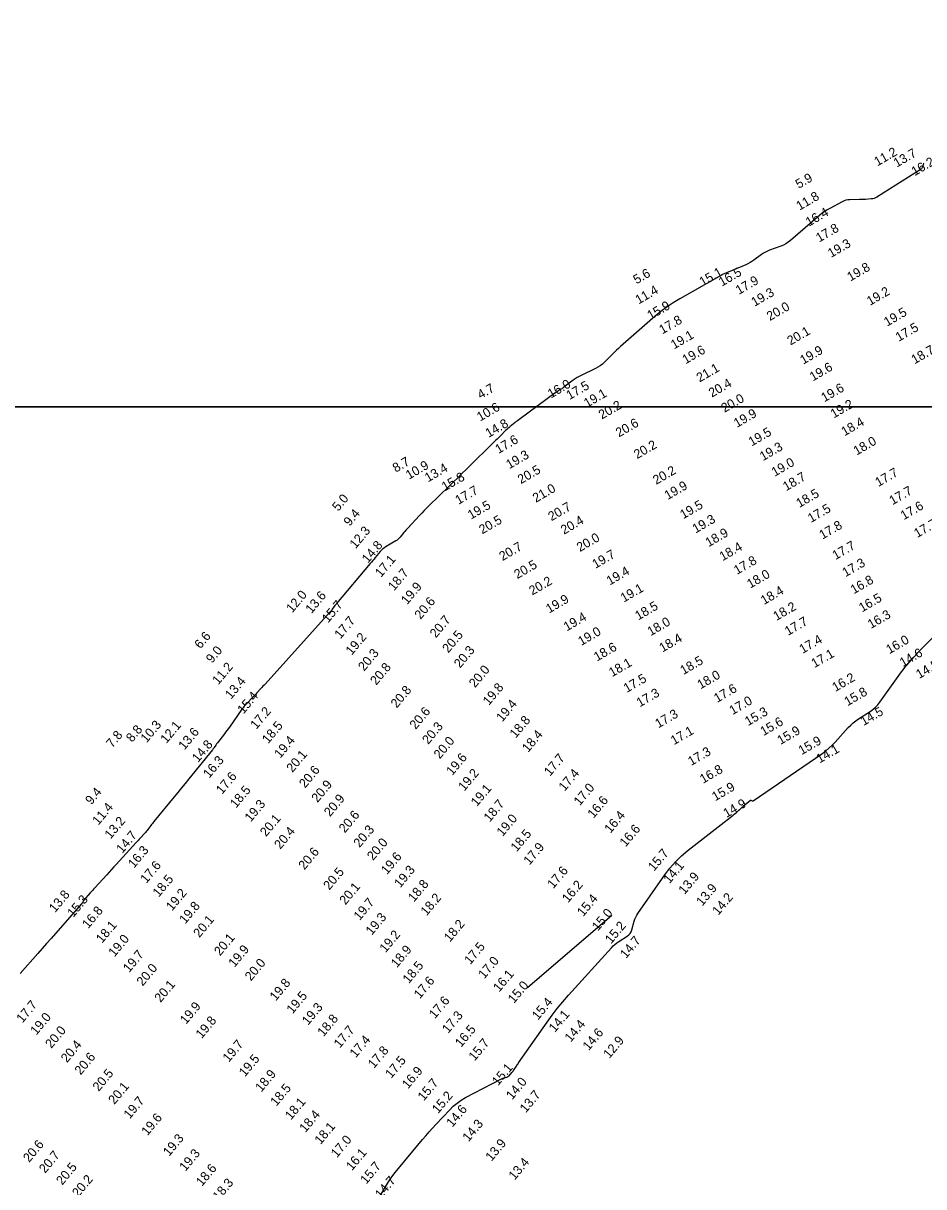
# Model space of a CAD drawing. Extents: x 988130 to 1132882, y 654656 to 841453.
# Drawn here: x 1030958 to 1031449, y 815263 to 815897 of the extents above; entities that cross this region are included whole.
import ezdxf

# ---------------------------------------------------------------- set-up
doc = ezdxf.new("R2010")
doc.units = 0
for name, color, linetype in [('V-ANNO-KEYM', 7, 'Continuous'), ('V-TOPO-MAJR', 7, 'Continuous'), ('V-TOPO-SOUN', 7, 'Continuous')]:
    doc.layers.add(name, color=color, linetype=linetype)

msp = doc.modelspace()

# ---------------------------------------------------------------- linework, layer by layer
at = {"layer": 'V-ANNO-KEYM'}
for points in [[(1014460, 815688), (1122485, 815688), (1122485, 822129), (1014460, 822129)], [(1014460, 809247), (1122485, 809247), (1122485, 815688), (1014460, 815688)]]:
    msp.add_lwpolyline(points, close=True, dxfattribs=at)
at = {"layer": 'V-TOPO-MAJR'}
for points in [[(1031448.96, 815820.94), (1031448.91, 815820.8), (1031448.86, 815820.67), (1031448.82, 815820.54), (1031448.28, 815818.71), (1031448.15, 815818.38), (1031447.98, 815818.08), (1031447.74, 815817.83), (1031447.46, 815817.62), (1031423.27, 815802.39), (1031422.57, 815802.01), (1031421.84, 815801.71), (1031421.09, 815801.51), (1031420.3, 815801.41), (1031417.08, 815801.16), (1031416.27, 815801.1), (1031415.47, 815801.06), (1031414.66, 815801.03), (1031413.85, 815801.01), (1031408.71, 815800.93), (1031407.6, 815800.85), (1031406.52, 815800.64), (1031405.48, 815800.3), (1031404.47, 815799.84), (1031397.74, 815796.25), (1031396.32, 815795.44), (1031394.94, 815794.55), (1031393.62, 815793.59), (1031392.34, 815792.56), (1031376.23, 815778.69), (1031375.05, 815777.76), (1031373.79, 815776.95), (1031372.46, 815776.25), (1031371.06, 815775.68), (1031364.86, 815773.46), (1031363.68, 815772.99), (1031362.55, 815772.43), (1031361.46, 815771.8), (1031360.41, 815771.09), (1031356.3, 815768.06), (1031355.26, 815767.34), (1031354.18, 815766.68), (1031353.06, 815766.09), (1031351.9, 815765.55), (1031339.18, 815760.13), (1031339.06, 815760.07), (1031338.94, 815760.01), (1031338.81, 815759.95), (1031338.69, 815759.88), (1031338.11, 815759.53), (1031338.05, 815759.49), (1031337.98, 815759.46), (1031337.92, 815759.42), (1031337.86, 815759.39), (1031337.6, 815759.27), (1031337.53, 815759.24), (1031337.47, 815759.2), (1031337.4, 815759.17), (1031337.34, 815759.13), (1031315.88, 815746.95), (1031312.34, 815744.82), (1031308.93, 815742.53), (1031305.63, 815740.06), (1031302.45, 815737.42), (1031283.58, 815720.93), (1031282.44, 815719.91), (1031281.31, 815718.88), (1031280.2, 815717.83), (1031279.11, 815716.76), (1031274.77, 815712.44), (1031273.65, 815711.42), (1031272.45, 815710.5), (1031271.19, 815709.68), (1031269.84, 815708.97), (1031262.02, 815705.22), (1031260.92, 815704.66), (1031259.85, 815704.04), (1031258.82, 815703.37), (1031257.82, 815702.65), (1031252.71, 815698.74), (1031252.31, 815698.45), (1031251.91, 815698.16), (1031251.5, 815697.89), (1031251.09, 815697.63), (1031249.41, 815696.6), (1031248.99, 815696.34), (1031248.58, 815696.07), (1031248.17, 815695.79), (1031247.77, 815695.5), (1031228.75, 815681.52), (1031228.07, 815681.01), (1031227.4, 815680.51), (1031226.73, 815679.99), (1031226.07, 815679.47), (1031223.42, 815677.36), (1031222.77, 815676.83), (1031222.14, 815676.28), (1031221.52, 815675.7), (1031220.92, 815675.11), (1031218.24, 815672.41), (1031217.59, 815671.76), (1031216.95, 815671.11), (1031216.3, 815670.47), (1031215.64, 815669.83), (1031199.38, 815653.9), (1031197.1, 815651.66), (1031194.8, 815649.42), (1031192.51, 815647.18), (1031190.22, 815644.94), (1031179.08, 815634.07), (1031177.78, 815632.79), (1031176.49, 815631.49), (1031175.22, 815630.17), (1031173.97, 815628.84), (1031167.59, 815621.99), (1031167.05, 815621.4), (1031166.51, 815620.8), (1031165.99, 815620.19), (1031165.47, 815619.57), (1031163.43, 815617.09), (1031162.9, 815616.49), (1031162.32, 815615.95), (1031161.7, 815615.46), (1031161.03, 815615.03), (1031155.74, 815611.88), (1031154.85, 815611.3), (1031154.02, 815610.65), (1031153.25, 815609.93), (1031152.54, 815609.15), (1031149.82, 815605.87), (1031149.14, 815605.05), (1031148.46, 815604.23), (1031147.77, 815603.41), (1031147.09, 815602.6), (1031128.73, 815580.8), (1031128.65, 815580.71), (1031128.57, 815580.62), (1031128.49, 815580.54), (1031128.4, 815580.46), (1031128.06, 815580.13), (1031127.98, 815580.04), (1031127.9, 815579.96), (1031127.83, 815579.86), (1031127.76, 815579.77), (1031126.39, 815577.71), (1031126.13, 815577.34), (1031125.86, 815576.98), (1031125.58, 815576.63), (1031125.28, 815576.29), (1031089.68, 815536.99), (1031089.13, 815536.38), (1031088.57, 815535.76), (1031088.01, 815535.15), (1031087.45, 815534.54), (1031085.2, 815532.1), (1031084.64, 815531.5), (1031084.07, 815530.89), (1031083.5, 815530.29), (1031082.93, 815529.7), (1031079.73, 815526.4), (1031079.02, 815525.64), (1031078.34, 815524.86), (1031077.7, 815524.05), (1031077.08, 815523.21), (1031070.24, 815513.54), (1031069.57, 815512.61), (1031068.89, 815511.68), (1031068.21, 815510.75), (1031067.51, 815509.84), (1031063.79, 815505.01), (1031063.55, 815504.69), (1031063.31, 815504.36), (1031063.07, 815504.03), (1031062.84, 815503.7), (1031061.92, 815502.38), (1031061.69, 815502.05), (1031061.45, 815501.72), (1031061.21, 815501.4), (1031060.95, 815501.09), (1031048.14, 815485.25), (1031046.16, 815482.81), (1031044.18, 815480.38), (1031042.19, 815477.95), (1031040.2, 815475.52), (1031029.09, 815462.02), (1031028.66, 815461.49), (1031028.24, 815460.96), (1031027.82, 815460.42), (1031027.41, 815459.88), (1031025.78, 815457.7), (1031025.37, 815457.16), (1031024.94, 815456.63), (1031024.5, 815456.11), (1031024.05, 815455.61), (1031021.64, 815452.98), (1031021.09, 815452.37), (1031020.53, 815451.77), (1031019.98, 815451.16), (1031019.43, 815450.56), (1031008.58, 815438.68), (1031007.28, 815437.26), (1031005.98, 815435.84), (1031004.67, 815434.42), (1031003.37, 815433), (1030996.78, 815425.86), (1030996.16, 815425.17), (1030995.53, 815424.49), (1030994.92, 815423.79), (1030994.3, 815423.1), (1030990.89, 815419.21), (1030990.77, 815419.06), (1030990.65, 815418.9), (1030990.55, 815418.74), (1030990.45, 815418.57), (1030990.09, 815417.88), (1030989.99, 815417.71), (1030989.89, 815417.54), (1030989.77, 815417.39), (1030989.65, 815417.24), (1030975.41, 815401.01), (1030973, 815398.27), (1030970.59, 815395.53), (1030968.17, 815392.79), (1030965.75, 815390.06), (1030956.08, 815379.12)], [(1031150.19, 815254.1), (1031155.89, 815263.81), (1031156.99, 815265.61), (1031158.17, 815267.36), (1031159.41, 815269.07), (1031160.73, 815270.72), (1031175.6, 815288.67), (1031177.37, 815290.78), (1031179.17, 815292.85), (1031181.01, 815294.9), (1031182.87, 815296.93), (1031190.4, 815304.96), (1031192.35, 815306.87), (1031194.44, 815308.61), (1031196.67, 815310.16), (1031199.03, 815311.53), (1031218.6, 815321.79), (1031218.95, 815321.95), (1031219.3, 815322.1), (1031219.66, 815322.22), (1031220.02, 815322.32), (1031221.51, 815322.67), (1031221.86, 815322.79), (1031222.19, 815322.95), (1031222.48, 815323.16), (1031222.75, 815323.42), (1031224.28, 815325.19), (1031224.62, 815325.59), (1031224.93, 815325.99), (1031225.24, 815326.41), (1031225.53, 815326.83), (1031226.76, 815328.67), (1031227.06, 815329.12), (1031227.36, 815329.57), (1031227.67, 815330.02), (1031227.98, 815330.46), (1031243.49, 815352.68), (1031246.24, 815356.48), (1031249.1, 815360.19), (1031252.08, 815363.81), (1031255.17, 815367.34), (1031278.6, 815393.28), (1031279.51, 815394.21), (1031280.47, 815395.08), (1031281.49, 815395.88), (1031282.56, 815396.61), (1031287.17, 815399.51), (1031288.09, 815400.21), (1031288.83, 815401.04), (1031289.41, 815401.99), (1031289.81, 815403.08), (1031291.08, 815407.66), (1031291.45, 815408.79), (1031291.9, 815409.87), (1031292.44, 815410.91), (1031293.08, 815411.91), (1031307.69, 815432.94), (1031310.48, 815436.66), (1031313.52, 815440.13), (1031316.82, 815443.36), (1031320.37, 815446.35), (1031344.98, 815465.55), (1031345.59, 815466.04), (1031346.19, 815466.53), (1031346.79, 815467.04), (1031347.37, 815467.56), (1031349.98, 815469.91), (1031350.42, 815470.3), (1031350.86, 815470.69), (1031351.31, 815471.08), (1031351.75, 815471.46), (1031354.18, 815473.56), (1031354.3, 815473.64), (1031354.43, 815473.68), (1031354.57, 815473.68), (1031354.71, 815473.63), (1031355.29, 815473.35), (1031355.43, 815473.3), (1031355.57, 815473.29), (1031355.71, 815473.32), (1031355.84, 815473.39), (1031393.36, 815499.02), (1031395.3, 815500.43), (1031397.15, 815501.95), (1031398.91, 815503.57), (1031400.58, 815505.3), (1031407.79, 815513.22), (1031409.08, 815514.56), (1031410.46, 815515.8), (1031411.91, 815516.94), (1031413.44, 815518), (1031419.72, 815522.03), (1031421.22, 815523.1), (1031422.61, 815524.3), (1031423.87, 815525.63), (1031425.01, 815527.09), (1031435.85, 815542.37), (1031436.74, 815543.59), (1031437.66, 815544.79), (1031438.61, 815545.97), (1031439.58, 815547.12), (1031443.56, 815551.67), (1031444.56, 815552.8), (1031445.59, 815553.92), (1031446.63, 815555.01), (1031447.69, 815556.09), (1031472.9, 815581.19)], [(1031232.92, 815371.51), (1031278.74, 815411.02)]]:
    msp.add_lwpolyline(points, dxfattribs=at)

# ---------------------------------------------------------------- texts
at = {"layer": 'V-TOPO-SOUN'}
for s, rotation, p in [('11.2 ', 30, (1031423.66, 815819.1)), ('13.7 ', 30, (1031434.21, 815818.42)), ('16.2 ', 30, (1031443.99, 815813.77)), ('5.9', 30, (1031380.75, 815806.85)), ('11.8 ', 30, (1031381.17, 815794.96)), ('16.4 ', 30, (1031386.3, 815786.21)), ('17.8 ', 30, (1031391.89, 815777.6)), ('19.3 ', 30, (1031398.39, 815769.22)), ('19.8 ', 30, (1031408.92, 815756.32)), ('5.6', 30, (1031292.3, 815754.81)), ('15.1 ', 30, (1031328.31, 815753.64)), ('16.5 ', 30, (1031338.86, 815753.55)), ('11.4 ', 30, (1031293.4, 815743.82)), ('17.9 ', 30, (1031348.11, 815749.05)), ('19.3 ', 30, (1031356.63, 815742.56)), ('19.2 ', 30, (1031419.64, 815743.1)), ('15.9 ', 30, (1031299.88, 815735.34)), ('20.0 ', 30, (1031365.05, 815734.81)), ('19.5 ', 30, (1031428.95, 815731.74)), ('17.8 ', 30, (1031306.36, 815727.51)), ('19.1 ', 30, (1031312.75, 815719.32)), ('20.1 ', 30, (1031376.23, 815721.46)), ('17.5 ', 30, (1031435.33, 815723.49)), ('19.6 ', 30, (1031319.06, 815711.21)), ('19.9 ', 30, (1031383.22, 815711.01)), ('18.7 ', 30, (1031443.94, 815711.2)), ('21.1 ', 30, (1031326.74, 815701.34)), ('19.6 ', 30, (1031388.47, 815701.86)), ('16.0 ', 30, (1031245.62, 815692.58)), ('20.4 ', 30, (1031333.41, 815693.06)), ('4.7', 30, (1031207.25, 815692.14)), ('17.5 ', 30, (1031255.75, 815691.74)), ('19.1 ', 30, (1031265.31, 815687.52)), ('19.6 ', 30, (1031394.73, 815690.49)), ('10.6 ', 30, (1031206.99, 815680.01)), ('20.2 ', 30, (1031273.37, 815681.12)), ('20.0 ', 30, (1031340.25, 815684.77)), ('19.2 ', 30, (1031399.85, 815681.67)), ('19.9 ', 30, (1031347.08, 815676.6)), ('14.8 ', 30, (1031211.62, 815671.11)), ('20.6 ', 30, (1031282.71, 815671.37)), ('18.4 ', 30, (1031405.72, 815671.97)), ('17.6 ', 30, (1031217, 815662.34)), ('19.5 ', 30, (1031355.12, 815666.44)), ('18.0 ', 30, (1031412.35, 815661.48)), ('20.2 ', 30, (1031292.6, 815659.5)), ('19.3 ', 30, (1031361.25, 815658.43)), ('8.7', 30, (1031161.04, 815652.15)), ('10.9 ', 30, (1031168.2, 815648.32)), ('19.3 ', 30, (1031222.88, 815654.04)), ('19.0 ', 30, (1031367.68, 815649.92)), ('13.4 ', 30, (1031178.56, 815646.85)), ('15.8 ', 30, (1031187.78, 815641.96)), ('20.5 ', 30, (1031229.24, 815645.87)), ('20.2 ', 30, (1031303.02, 815645.52)), ('18.7 ', 30, (1031373.89, 815642.04)), ('17.7 ', 30, (1031424.2, 815644.35)), ('21.0 ', 30, (1031237.41, 815635.73)), ('19.9 ', 30, (1031309.3, 815637.22)), ('5.0', 50, (1031129.6, 815630.84)), ('17.7 ', 30, (1031195.18, 815634.63)), ('18.5 ', 30, (1031381.1, 815632.94)), ('17.7 ', 30, (1031431.9, 815634.41)), ('19.5 ', 30, (1031201.99, 815626.55)), ('20.7 ', 30, (1031245.87, 815625.68)), ('19.5 ', 30, (1031317.77, 815626.75)), ('17.5 ', 30, (1031387.46, 815624.76)), ('17.6 ', 30, (1031438.03, 815626.23)), ('9.4', 50, (1031135.85, 815622.67)), ('20.5 ', 30, (1031208.17, 815618.54)), ('20.4 ', 30, (1031252.75, 815618.32)), ('19.3 ', 30, (1031324.54, 815618.99)), ('17.7 ', 30, (1031445.38, 815616.54)), ('12.3 ', 50, (1031139.09, 815610.42)), ('18.9 ', 30, (1031331.6, 815611.53)), ('17.8 ', 30, (1031393.7, 815615.66)), ('14.8 ', 50, (1031145.78, 815602.52)), ('20.7 ', 30, (1031219.18, 815603.96)), ('20.0 ', 30, (1031261.43, 815608.9)), ('18.4 ', 30, (1031339.25, 815603.9)), ('17.7 ', 30, (1031400.83, 815604.52)), ('19.7 ', 30, (1031269.9, 815599.75)), ('17.1 ', 50, (1031152.95, 815594.8)), ('20.5 ', 30, (1031227.3, 815594.14)), ('17.8 ', 30, (1031347.1, 815596.45)), ('17.3 ', 30, (1031406.25, 815595.16)), ('18.7 ', 50, (1031160.03, 815587.45)), ('20.2 ', 30, (1031235.46, 815585.23)), ('19.4 ', 30, (1031277.7, 815590.66)), ('18.0 ', 30, (1031354.29, 815588.94)), ('16.8 ', 30, (1031410.78, 815585.86)), ('19.9 ', 50, (1031167.2, 815579.95)), ('19.1 ', 30, (1031285.35, 815581.33)), ('18.4 ', 30, (1031361.8, 815580.01)), ('12.0 ', 50, (1031104.55, 815575.5)), ('13.6 ', 50, (1031115.04, 815575.08)), ('15.7 ', 50, (1031124.09, 815569.98)), ('20.6 ', 50, (1031174.52, 815571.89)), ('19.9 ', 30, (1031244.64, 815575.38)), ('16.5 ', 30, (1031415.31, 815575.99)), ('18.5 ', 30, (1031293.26, 815571.61)), ('18.2 ', 30, (1031368.61, 815571.32)), ('16.3 ', 30, (1031420.14, 815566.97)), ('17.7 ', 50, (1031130.84, 815561.28)), ('20.7 ', 50, (1031182.88, 815561.79)), ('19.4 ', 30, (1031254.28, 815565.63)), ('18.0 ', 30, (1031299.97, 815562.99)), ('17.7 ', 30, (1031374.92, 815563.19)), ('6.6', 50, (1031054.49, 815555.81)), ('19.2 ', 50, (1031136.97, 815552.38)), ('20.5 ', 50, (1031189.67, 815553.63)), ('19.0 ', 30, (1031262.15, 815557.71)), ('18.4 ', 30, (1031306.43, 815554.12)), ('17.4 ', 30, (1031382.84, 815553.39)), ('16.0 ', 30, (1031430.17, 815553.18)), ('9.0', 50, (1031060.79, 815548)), ('20.3 ', 50, (1031196.03, 815545.33)), ('18.6 ', 30, (1031270.75, 815549.22)), ('20.3 ', 50, (1031143.75, 815543.71)), ('18.1 ', 30, (1031278.98, 815540.7)), ('18.5 ', 30, (1031317.87, 815541.86)), ('17.1 ', 30, (1031389.36, 815545.64)), ('14.6 ', 30, (1031437.56, 815546.1)), ('11.2 ', 50, (1031064.2, 815536.24)), ('20.8 ', 50, (1031150.37, 815536.04)), ('20.0 ', 50, (1031204.21, 815534.66)), ('18.0 ', 30, (1031327.19, 815534.03)), ('14.5 ', 30, (1031446.47, 815539.72)), ('13.4 ', 50, (1031071.14, 815528.41)), ('17.5 ', 30, (1031286.98, 815532.1)), ('16.2 ', 30, (1031400.73, 815532.63)), ('15.4 ', 50, (1031077.94, 815520.33)), ('20.8 ', 50, (1031161.54, 815523.58)), ('19.8 ', 50, (1031211.78, 815525.01)), ('17.3 ', 30, (1031294.06, 815524.24)), ('17.6 ', 30, (1031336.26, 815526.65)), ('15.8 ', 30, (1031407.37, 815524.83)), ('19.4 ', 50, (1031219.08, 815516.02)), ('17.0 ', 30, (1031344.66, 815520.01)), ('17.2 ', 50, (1031084.97, 815512.01)), ('20.6 ', 50, (1031171.84, 815511.92)), ('18.8 ', 50, (1031226.4, 815507.15)), ('17.3 ', 30, (1031304.18, 815512.78)), ('15.3 ', 30, (1031353.13, 815514.02)), ('15.6 ', 30, (1031361.54, 815508.58)), ('14.5 ', 30, (1031416.12, 815514.08)), ('8.8', 50, (1031017.2, 815504.93)), ('10.3 ', 50, (1031025.11, 815504.63)), ('12.1 ', 50, (1031035.9, 815504.28)), ('13.6 ', 50, (1031045.73, 815500.7)), ('18.5 ', 50, (1031091.39, 815504.14)), ('20.3 ', 50, (1031178.71, 815503.79)), ('17.1 ', 30, (1031312.69, 815503.62)), ('15.9 ', 30, (1031370.8, 815503.73)), ('7.8', 50, (1031006.38, 815501.88)), ('14.8 ', 50, (1031053.15, 815493.92)), ('19.4 ', 50, (1031098, 815496.2)), ('20.0 ', 50, (1031184.99, 815495.84)), ('18.4 ', 50, (1031233.14, 815499.38)), ('15.9 ', 30, (1031382.34, 815498.18)), ('20.1 ', 50, (1031104.65, 815488.46)), ('17.3 ', 30, (1031322.09, 815492.29)), ('14.1 ', 30, (1031392.13, 815493.64)), ('16.3 ', 50, (1031059.24, 815485.34)), ('19.6 ', 50, (1031191.82, 815486.8)), ('17.7 ', 50, (1031245.16, 815486.46)), ('17.6 ', 50, (1031066.25, 815476.54)), ('20.6 ', 50, (1031111.55, 815479.98)), ('19.2 ', 50, (1031198.36, 815478.29)), ('17.4 ', 50, (1031253.08, 815478.21)), ('16.8 ', 30, (1031328.59, 815482.58)), ('18.5 ', 50, (1031073.87, 815469.04)), ('20.9 ', 50, (1031118.3, 815472.08)), ('19.1 ', 50, (1031205.23, 815469.91)), ('17.0 ', 50, (1031261.34, 815470.32)), ('15.9 ', 30, (1031335.17, 815473.01)), ('9.4', 50, (1030994.97, 815470.88)), ('20.9 ', 50, (1031125.14, 815464.39)), ('16.6 ', 50, (1031268.84, 815463.46)), ('11.4 ', 50, (1030998.79, 815459.74)), ('19.3 ', 50, (1031081.89, 815461.46)), ('18.7 ', 50, (1031212.23, 815461.43)), ('14.9 ', 30, (1031341.38, 815463.96)), ('13.2 ', 50, (1031005.46, 815452.17)), ('20.1 ', 50, (1031090.25, 815453.5)), ('20.6 ', 50, (1031133.24, 815455.51)), ('19.0 ', 50, (1031219.27, 815453.56)), ('16.4 ', 50, (1031278.07, 815455.31)), ('14.7 ', 50, (1031011.84, 815444.34)), ('20.4 ', 50, (1031098.03, 815446.64)), ('20.3 ', 50, (1031141.27, 815447.54)), ('18.5 ', 50, (1031226.95, 815445.21)), ('16.6 ', 50, (1031286.36, 815447.87)), ('20.0 ', 50, (1031148.61, 815440.49)), ('17.9 ', 50, (1031233.95, 815438)), ('16.3 ', 50, (1031018.2, 815436.28)), ('20.6 ', 50, (1031111.19, 815435.4)), ('19.6 ', 50, (1031156.22, 815432.81)), ('15.7 ', 50, (1031301.82, 815434.63)), ('17.6 ', 50, (1031024.98, 815428.01)), ('20.5 ', 50, (1031124.77, 815424.42)), ('19.3 ', 50, (1031163.44, 815425.58)), ('17.6 ', 50, (1031246.91, 815425.12)), ('14.1 ', 50, (1031310.27, 815427.86)), ('18.5 ', 50, (1031031.7, 815420.5)), ('18.8 ', 50, (1031170.9, 815417.84)), ('13.9 ', 50, (1031318.47, 815421.93)), ('13.8 ', 50, (1030975.18, 815412.09)), ('19.2 ', 50, (1031038.97, 815412.97)), ('20.1 ', 50, (1031133.57, 815416.32)), ('16.2 ', 50, (1031254.98, 815417.42)), ('13.9 ', 50, (1031328.15, 815415.63)), ('15.3 ', 50, (1030985.12, 815409.45)), ('19.8 ', 50, (1031046.19, 815405.9)), ('19.7 ', 50, (1031141.28, 815407.79)), ('18.2 ', 50, (1031177.82, 815410.34)), ('15.4 ', 50, (1031263.19, 815409.9)), ('14.2 ', 50, (1031336.9, 815410.6)), ('16.8 ', 50, (1030993.25, 815403.34)), ('19.3 ', 50, (1031147.91, 815399.76)), ('15.0 ', 50, (1031271.24, 815402.08)), ('18.1 ', 50, (1031000.82, 815395.4)), ('20.1 ', 50, (1031053.89, 815398.45)), ('18.2 ', 50, (1031190.53, 815396.04)), ('15.2 ', 50, (1031278.43, 815395.05)), ('19.0 ', 50, (1031007.58, 815387.92)), ('20.1 ', 50, (1031065.2, 815388.55)), ('19.2 ', 50, (1031155.42, 815390.25)), ('14.7 ', 50, (1031286.55, 815387.03)), ('19.7 ', 50, (1031015.58, 815379.4)), ('19.9 ', 50, (1031073.01, 815382.22)), ('18.9 ', 50, (1031161.62, 815382.04)), ('17.5 ', 50, (1031201.64, 815383.73)), ('20.0 ', 50, (1031082, 815374.83)), ('18.5 ', 50, (1031168.08, 815373.37)), ('17.0 ', 50, (1031209.26, 815375.96)), ('20.0 ', 50, (1031022.96, 815372.03)), ('16.1 ', 50, (1031217.4, 815368.77)), ('20.1 ', 50, (1031032.71, 815363.09)), ('19.8 ', 50, (1031095.55, 815363.93)), ('17.6 ', 50, (1031174.14, 815365.11)), ('15.0 ', 50, (1031225.42, 815362.57)), ('19.5 ', 50, (1031104.71, 815356.9)), ('17.6 ', 50, (1031182.35, 815354.27)), ('17.7 ', 50, (1030957.41, 815351.94)), ('19.9 ', 50, (1031046.6, 815351.18)), ('19.3 ', 50, (1031113.16, 815350.72)), ('15.4 ', 50, (1031238.53, 815353.5)), ('19.0 ', 50, (1030964.98, 815345.31)), ('19.8 ', 50, (1031055.16, 815343.41)), ('18.8 ', 50, (1031121.56, 815344.47)), ('17.3 ', 50, (1031189.58, 815346.24)), ('14.1 ', 50, (1031247.76, 815346.79)), ('20.0 ', 50, (1030973.12, 815338.06)), ('17.7 ', 50, (1031130.5, 815338.25)), ('16.5 ', 50, (1031196.61, 815338.63)), ('14.4 ', 50, (1031256.37, 815341.44)), ('14.6 ', 50, (1031266.19, 815336.87)), ('20.4 ', 50, (1030981.68, 815330.29)), ('19.7 ', 50, (1031069.87, 815330.48)), ('17.4 ', 50, (1031139.16, 815332.94)), ('15.7 ', 50, (1031204, 815331.19)), ('12.9 ', 50, (1031277.47, 815332.54)), ('20.6 ', 50, (1030989.14, 815323.59)), ('19.5 ', 50, (1031078.72, 815322.58)), ('17.8 ', 50, (1031149.09, 815327.13)), ('17.5 ', 50, (1031158.52, 815321.72)), ('15.1 ', 50, (1031216.76, 815317.73)), ('20.5 ', 50, (1030998.98, 815314.62)), ('18.9 ', 50, (1031087.66, 815314.27)), ('16.9 ', 50, (1031167.66, 815315.99)), ('14.0 ', 50, (1031224.47, 815310.05)), ('20.1 ', 50, (1031007.53, 815307.51)), ('18.5 ', 50, (1031095.88, 815306.54)), ('15.7 ', 50, (1031176.25, 815309.39)), ('19.7 ', 50, (1031015.88, 815299.6)), ('18.1 ', 50, (1031103.82, 815299.06)), ('15.2 ', 50, (1031184.06, 815302.51)), ('13.7 ', 50, (1031231.93, 815302.95)), ('18.4 ', 50, (1031111.72, 815292.19)), ('14.6 ', 50, (1031191.86, 815295.08)), ('19.6 ', 50, (1031025.55, 815290.47)), ('18.1 ', 50, (1031119.98, 815285.66)), ('14.3 ', 50, (1031200.66, 815287.16)), ('19.3 ', 50, (1031037.37, 815279.24)), ('17.0 ', 50, (1031128.9, 815278.45)), ('20.6 ', 50, (1030961.04, 815275.92)), ('13.9 ', 50, (1031213.2, 815276.53)), ('20.7 ', 50, (1030969.74, 815270.01)), ('19.3 ', 50, (1031046.26, 815271.06)), ('16.1 ', 50, (1031137.11, 815271.41)), ('13.4 ', 50, (1031225.81, 815266.25)), ('20.5 ', 50, (1030979.1, 815263.56)), ('18.6 ', 50, (1031055.29, 815262.88)), ('15.7 ', 50, (1031144.9, 815264.03)), ('20.2 ', 50, (1030987.8, 815256.94)), ('18.3 ', 50, (1031064.41, 815255.01)), ('14.7 ', 50, (1031152.94, 815256.16))]:
    msp.add_text(s, height=5, rotation=rotation, dxfattribs=at).set_placement(p)

doc.saveas('drawing.dxf')
